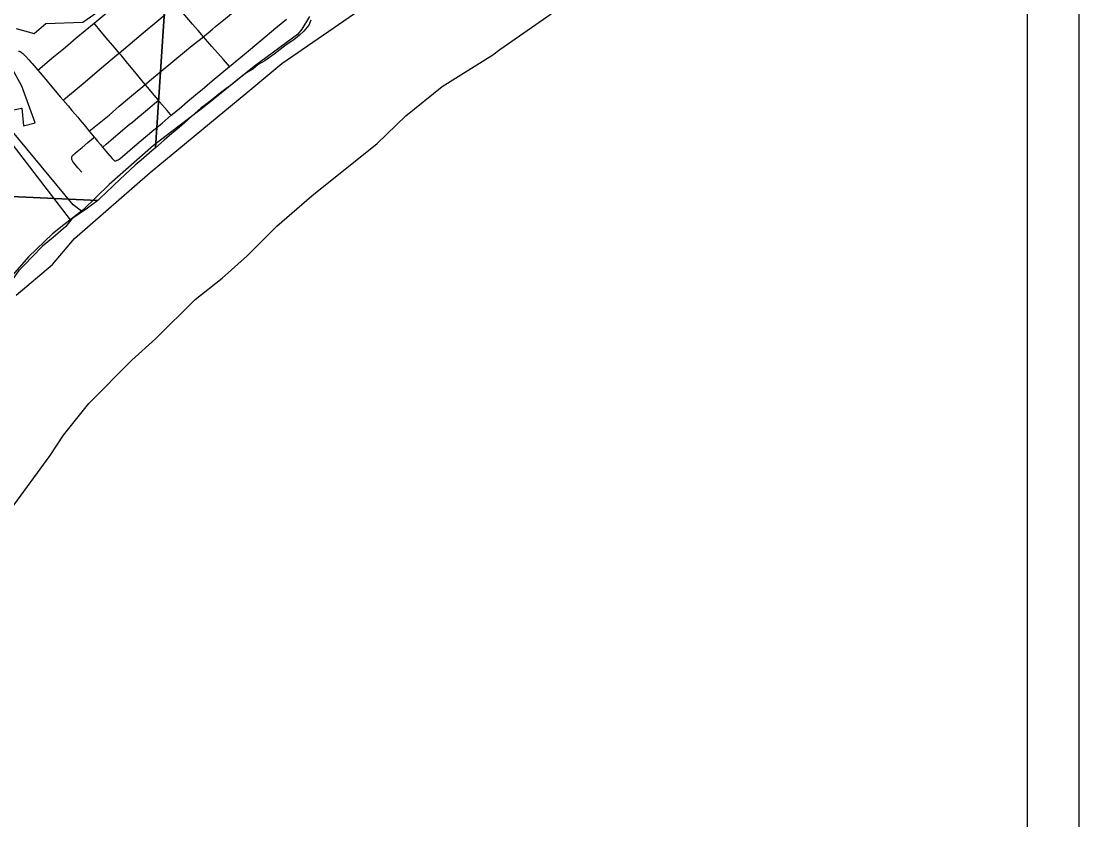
# Model space of a CAD drawing. Extents: x 0 to 34, y 0 to 22.
# Drawn here: x 6.959 to 9, y 17.749 to 19.29 of the extents above; entities that cross this region are included whole.
import ezdxf

# ---------------------------------------------------------------- set-up
doc = ezdxf.new("R2010")
doc.units = 0
for name, color, linetype in [('Default', 7, 'Continuous'), ('GM_X_City_Street', 7, 'Continuous'), ('GM_X_County_Road', 7, 'Continuous'), ('GM_X_Major_River', 7, 'Continuous'), ('GM_X_Minor_River', 7, 'Continuous'), ('GM_X_Section', 7, 'Continuous'), ('GM_X_State_Route', 7, 'Continuous'), ('SH_Data', 7, 'Continuous'), ('SH_Text', 7, 'Continuous')]:
    doc.layers.add(name, color=color, linetype=linetype)

msp = doc.modelspace()

# ---------------------------------------------------------------- linework, layer by layer
at = {"layer": 'Default'}
for points in [[(6.9494, 18.7612), (7.0197, 18.8208), (7.0624, 18.8705), (7.2079, 18.9977), (7.3928, 19.1502), (7.4623, 19.2086), (7.6025, 19.305), (7.8528, 19.4948), (7.9095, 19.5426), (8.0081, 19.6871), (8.1321, 19.8131), (8.2273, 19.878), (8.3177, 19.9057), (8.4594, 19.9228), (8.5959, 19.9577), (8.7115, 19.9703), (8.8098, 20.0002), (8.9, 20.0446), (8.9, 20.9), (6.3032, 20.9)], [(6.9494, 18.7612), (7.0197, 18.8208), (7.0624, 18.8705), (7.2079, 18.9977), (7.3928, 19.1502), (7.4623, 19.2086), (7.6025, 19.305)]]:
    msp.add_lwpolyline(points, dxfattribs=at)
at = {"layer": 'GM_X_City_Street'}
for points in [[(6.9915, 19.1954), (6.9953, 19.1986), (7.0184, 19.2183), (7.0409, 19.2367), (7.0495, 19.2438), (7.0655, 19.2575), (7.0827, 19.2718), (7.0999, 19.286), (7.1273, 19.3088)], [(7.2489, 19.1085), (7.2475, 19.1101), (7.241, 19.1176), (7.2264, 19.1346), (7.2241, 19.1374), (7.2166, 19.1463), (7.2031, 19.1625), (7.1988, 19.1678), (7.1929, 19.1751), (7.1785, 19.1922), (7.165, 19.2083), (7.1519, 19.2243), (7.1484, 19.2284), (7.1404, 19.2378), (7.1273, 19.2534), (7.1138, 19.2695), (7.0999, 19.286)], [(7.1164, 19.0471), (7.1173, 19.0478), (7.1234, 19.0528), (7.1324, 19.0605), (7.1555, 19.0804), (7.1679, 19.0906), (7.1738, 19.0953), (7.1842, 19.104), (7.1953, 19.1131), (7.203, 19.1194), (7.2166, 19.1309), (7.2234, 19.1368), (7.2241, 19.1374)], [(7.0761, 18.9988), (7.0689, 19.0071), (7.0609, 19.0168), (7.059, 19.0194), (7.0578, 19.0217), (7.0572, 19.0234), (7.0569, 19.0254), (7.0569, 19.0265), (7.057, 19.0275), (7.0573, 19.0287), (7.058, 19.0301), (7.0589, 19.0312), (7.0607, 19.0329), (7.0625, 19.0345), (7.0674, 19.0384), (7.0768, 19.0462), (7.088, 19.0556), (7.0986, 19.0647), (7.1004, 19.0662)]]:
    msp.add_lwpolyline(points, dxfattribs=at)
at = {"layer": 'GM_X_County_Road'}
for points in [[(7.3108, 19.2598), (7.3005, 19.2718), (7.2899, 19.2843), (7.279, 19.2973), (7.272, 19.3057), (7.2593, 19.3214)], [(7.0404, 19.1374), (7.0448, 19.1411), (7.0672, 19.1598), (7.0826, 19.173), (7.1059, 19.1928), (7.1435, 19.2243), (7.1484, 19.2284), (7.1949, 19.2675), (7.2211, 19.2895), (7.2374, 19.303)], [(7.3614, 19.2026), (7.3904, 19.2266), (7.4214, 19.2524), (7.4504, 19.2768), (7.4712, 19.294)], [(7.3614, 19.2026), (7.3494, 19.216), (7.3274, 19.2413), (7.3108, 19.2598)], [(7.1407, 19.0203), (7.1414, 19.0202), (7.1421, 19.0204), (7.1434, 19.0209), (7.1447, 19.0216), (7.1462, 19.0225), (7.15, 19.0253), (7.1545, 19.0289), (7.1788, 19.0493), (7.2114, 19.0768), (7.2311, 19.0934), (7.2489, 19.1085), (7.2638, 19.121), (7.2805, 19.1349), (7.2994, 19.1511), (7.3085, 19.1584), (7.3277, 19.1746), (7.3614, 19.2026)], [(7.0907, 19.0777), (7.0972, 19.0702), (7.1004, 19.0662), (7.1012, 19.0652), (7.1066, 19.0586), (7.1122, 19.0521), (7.1164, 19.0471), (7.1229, 19.0394), (7.1265, 19.0349), (7.1351, 19.0247), (7.1371, 19.0227), (7.1382, 19.0216), (7.1394, 19.0208), (7.14, 19.0205), (7.1407, 19.0203)]]:
    msp.add_lwpolyline(points, dxfattribs=at)
at = {"layer": 'GM_X_Major_River'}
msp.add_line((7.0791, 18.9261), (7.0418, 18.8968), dxfattribs=at)
for points in [[(6.94, 18.349), (7.0152, 18.4518), (7.0412, 18.491), (7.09, 18.5523), (7.1725, 18.6361), (7.2185, 18.6773), (7.2949, 18.7528), (7.3469, 18.7944), (7.3955, 18.8375), (7.4527, 18.8946), (7.5201, 18.953), (7.6464, 19.0541), (7.7013, 19.1071), (7.7718, 19.1636), (7.8691, 19.2251), (7.8827, 19.235), (7.9818, 19.3041)], [(7.5157, 19.2992), (7.5007, 19.2748), (7.4924, 19.2641), (7.4095, 19.2034), (7.3123, 19.1249), (7.2147, 19.0504), (7.1292, 18.9746), (7.0791, 18.9261)], [(7.0418, 18.8968), (7.0196, 18.8796), (6.9736, 18.835), (6.9379, 18.795), (6.8924, 18.7367), (6.8567, 18.68), (6.8115, 18.6202), (6.7837, 18.5791), (6.7721, 18.5567), (6.7316, 18.4669), (6.6757, 18.3741), (6.6427, 18.314), (6.5963, 18.1904), (6.5469, 18.0714), (6.5294, 18.0041), (6.5271, 17.9919), (6.5019, 17.8844), (6.4976, 17.8073), (6.4924, 17.6107)]]:
    msp.add_lwpolyline(points, dxfattribs=at)
at = {"layer": 'GM_X_Minor_River'}
msp.add_line((7.0539, 18.9066), (7.0758, 18.9236), dxfattribs=at)
for points in [[(6.9494, 19.2758), (6.9844, 19.2659), (7.0066, 19.2855), (7.0783, 19.288), (7.1392, 19.3311)], [(6.9151, 19.1131), (6.9605, 19.1219), (6.9636, 19.0881), (6.9863, 19.0936), (6.9603, 19.1644), (6.9242, 19.2301)], [(7.0758, 18.9236), (7.0598, 18.9356), (6.9236, 19.0999)], [(6.9266, 19.0726), (7.0539, 18.9066)]]:
    msp.add_lwpolyline(points, dxfattribs=at)
at = {"layer": 'GM_X_Section'}
for points in [[(6.2522, 20.0112), (7.2788, 19.9659), (7.2183, 19.0454), (7.2111, 19.0396), (7.2009, 19.0309), (7.1911, 19.0218), (7.1794, 19.0123), (7.1605, 18.9948), (7.1379, 18.9735), (7.1205, 18.9571), (7.1137, 18.9506), (7.1073, 18.9438), (6.1895, 18.9865)], [(6.1895, 18.9865), (7.1073, 18.9438), (7.0948, 18.9347), (7.0872, 18.9293), (7.057, 18.9084), (7.0453, 18.8936), (7.0208, 18.8723), (7.0007, 18.8559), (6.9807, 18.835), (6.966, 18.8206), (6.9547, 18.8091), (6.9453, 18.7955), (6.9351, 18.7784), (6.9257, 18.7632), (6.9132, 18.7465), (6.9101, 18.7428), (6.1775, 18.7705)]]:
    msp.add_lwpolyline(points, close=True, dxfattribs=at)
msp.add_lwpolyline([(7.5183, 19.2919), (7.5142, 19.2821), (7.5047, 19.2707), (7.496, 19.263), (7.4855, 19.2539), (7.4703, 19.2444), (7.4477, 19.2261), (7.4292, 19.2132), (7.4167, 19.2063), (7.4061, 19.1972), (7.3959, 19.1915), (7.3872, 19.185), (7.3743, 19.1751), (7.363, 19.1656), (7.3539, 19.1591), (7.3437, 19.1515), (7.3294, 19.1401), (7.318, 19.1309), (7.3056, 19.1218), (7.2893, 19.1074), (7.2738, 19.0933), (7.2595, 19.0811), (7.2497, 19.0731), (7.2353, 19.0606), (7.2183, 19.0454), (7.2788, 19.9659)], dxfattribs=at)
at = {"layer": 'GM_X_State_Route'}
for points in [[(7.3108, 19.2598), (7.3129, 19.2615), (7.3201, 19.2675), (7.3286, 19.2747), (7.3344, 19.2795), (7.3534, 19.2954), (7.4004, 19.3351), (7.4212, 19.3534)], [(7.0907, 19.0777), (7.129, 19.1089), (7.1482, 19.1257), (7.1721, 19.1456), (7.1903, 19.1606), (7.1988, 19.1678), (7.2144, 19.1811), (7.2253, 19.1903), (7.2783, 19.2343), (7.2891, 19.2427), (7.2998, 19.2512), (7.3108, 19.2598)], [(6.9538, 19.2324), (6.9552, 19.2319), (6.957, 19.2312), (6.9593, 19.2299), (6.9608, 19.2288), (6.9623, 19.2275), (6.9646, 19.2256), (6.9682, 19.2218), (6.974, 19.2153), (6.9785, 19.2102), (6.9802, 19.2084), (6.9843, 19.2037), (6.9876, 19.2), (6.9915, 19.1954)], [(6.9915, 19.1954), (6.9959, 19.1901), (7.0028, 19.1822), (7.0063, 19.178), (7.0099, 19.1737), (7.0123, 19.1709), (7.0191, 19.1628), (7.0345, 19.1442), (7.0404, 19.1374), (7.0498, 19.1263), (7.0571, 19.1178), (7.0683, 19.1045), (7.0723, 19.0998), (7.0806, 19.0898), (7.0907, 19.0777)]]:
    msp.add_lwpolyline(points, dxfattribs=at)
at = {"layer": 'SH_Data'}
for p, q in [((9, 21), (9, 14)), ((8.9, 20.9), (8.9, 14.1))]:
    msp.add_line(p, q, dxfattribs=at)
at = {"layer": 'SH_Text'}
msp.add_lwpolyline([(6.9494, 18.7612), (7.0197, 18.8208), (7.0624, 18.8705), (7.2079, 18.9977), (7.3928, 19.1502), (7.4623, 19.2086), (7.6025, 19.305), (7.8528, 19.4948), (7.9095, 19.5426), (8.0081, 19.6871), (8.1321, 19.8131), (8.2273, 19.878), (8.3177, 19.9057), (8.4594, 19.9228), (8.5959, 19.9577), (8.7115, 19.9703), (8.8098, 20.0002), (8.9, 20.0446), (8.9, 20.9), (2.1, 20.9)], dxfattribs=at)

doc.saveas('drawing.dxf')
